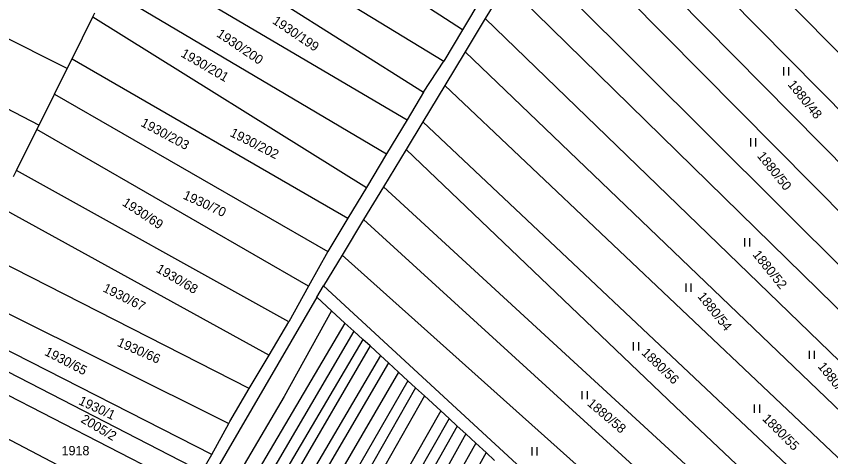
# Model space of a CAD drawing. Extents: x -580630 to -576196, y -1189024 to -1183567.
# Drawn here: x -578417.2 to -578269.3, y -1185444.1 to -1185364 of the extents above; entities that cross this region are included whole.
import ezdxf

# ---------------------------------------------------------------- set-up
doc = ezdxf.new("R2010")
doc.units = 0
for name, color, linetype in [('Vrstva 1', 7, 'Continuous'), ('Vrstva 18', 7, 'Continuous'), ('Vrstva 25', 7, 'Continuous'), ('Vrstva 6', 7, 'Continuous')]:
    doc.layers.add(name, color=color, linetype=linetype)

msp = doc.modelspace()

# ---------------------------------------------------------------- linework, layer by layer
at = {"layer": 'Vrstva 1'}
for p, q in [((-578328.28, -1185358.17), (-578332.07, -1185364.44)), ((-578332.2, -1185359.78), (-578336.22, -1185366.54)), ((-578332.07, -1185364.44), (-578335.75, -1185370.52)), ((-578336.22, -1185366.54), (-578339.62, -1185372.21)), ((-578335.75, -1185370.52), (-578339.43, -1185376.62)), ((-578343.27, -1185377.86), (-578339.62, -1185372.21)), ((-578339.43, -1185376.62), (-578343.44, -1185383.25)), ((-578343.27, -1185377.86), (-578346.26, -1185382.85)), ((-578346.26, -1185382.85), (-578350, -1185389.06)), ((-578343.44, -1185383.25), (-578346.46, -1185388.24)), ((-578346.46, -1185388.24), (-578350.58, -1185395.05)), ((-578350, -1185389.06), (-578353.66, -1185395.16)), ((-578353.66, -1185395.16), (-578357.03, -1185400.71)), ((-578350.58, -1185395.05), (-578354.16, -1185400.97)), ((-578357.03, -1185400.71), (-578360.68, -1185406.8)), ((-578354.16, -1185400.97), (-578358.07, -1185407.44)), ((-578360.68, -1185406.8), (-578364.17, -1185413.1)), ((-578358.07, -1185407.44), (-578361.45, -1185413.03)), ((-578364.17, -1185413.1), (-578367.77, -1185419.58)), ((-578362.69, -1185415.06), (-578361.45, -1185413.03)), ((-578306.17, -1185463.97), (-578361.45, -1185413.03)), ((-578362.69, -1185415.06), (-578415.02, -1185505.23)), ((-578359.98, -1185417.55), (-578362.69, -1185415.06)), ((-578357.55, -1185419.78), (-578359.98, -1185417.55)), ((-578371.34, -1185425.63), (-578367.77, -1185419.58)), ((-578355.93, -1185421.27), (-578357.55, -1185419.78)), ((-578354.29, -1185422.77), (-578355.93, -1185421.27)), ((-578383.57, -1185446.85), (-578431.59, -1185422.09)), ((-578353, -1185423.95), (-578354.29, -1185422.77)), ((-578351.1, -1185425.71), (-578353, -1185423.95)), ((-578385.4, -1185450.05), (-578433.32, -1185425.43)), ((-578374.92, -1185431.7), (-578371.34, -1185425.63)), ((-578349.66, -1185427.02), (-578351.1, -1185425.71)), ((-578347.83, -1185428.71), (-578349.66, -1185427.02)), ((-578346.14, -1185430.26), (-578347.83, -1185428.71)), ((-578344.75, -1185431.54), (-578346.14, -1185430.26)), ((-578389.09, -1185456.41), (-578436.42, -1185431.57)), ((-578378.44, -1185437.67), (-578374.92, -1185431.7)), ((-578343.12, -1185433.04), (-578344.75, -1185431.54)), ((-578340.16, -1185435.75), (-578343.12, -1185433.04)), ((-578338.64, -1185437.15), (-578340.16, -1185435.75)), ((-578378.63, -1185438.02), (-578378.44, -1185437.67)), ((-578337.17, -1185438.5), (-578338.64, -1185437.15)), ((-578381.7, -1185443.69), (-578378.63, -1185438.02)), ((-578335.62, -1185439.93), (-578337.17, -1185438.5)), ((-578333.81, -1185441.59), (-578335.62, -1185439.93)), ((-578331.91, -1185443.34), (-578333.81, -1185441.59)), ((-578330.38, -1185444.74), (-578331.91, -1185443.34)), ((-578383.57, -1185446.85), (-578381.7, -1185443.69))]:
    msp.add_line(p, q, dxfattribs=at)
at = {"layer": 'Vrstva 25'}
for p, q in [((-578277.92, -1185373.31), (-578277.92, -1185374.81)), ((-578276.92, -1185374.81), (-578276.92, -1185373.31)), ((-578283.91, -1185386.18), (-578283.91, -1185387.68)), ((-578282.91, -1185387.68), (-578282.91, -1185386.18)), ((-578285.02, -1185404.39), (-578285.02, -1185405.89)), ((-578284.02, -1185405.89), (-578284.02, -1185404.39)), ((-578295.67, -1185412.6), (-578295.67, -1185414.1)), ((-578294.67, -1185414.1), (-578294.67, -1185412.6)), ((-578305.21, -1185423.26), (-578305.21, -1185424.76)), ((-578304.21, -1185424.76), (-578304.21, -1185423.26)), ((-578273.26, -1185424.81), (-578273.26, -1185426.31)), ((-578272.26, -1185426.31), (-578272.26, -1185424.81)), ((-578314.53, -1185432.14), (-578314.53, -1185433.64)), ((-578313.53, -1185433.64), (-578313.53, -1185432.14)), ((-578283.24, -1185434.58), (-578283.24, -1185436.08)), ((-578282.24, -1185436.08), (-578282.24, -1185434.58)), ((-578323.62, -1185442.35), (-578323.62, -1185443.85)), ((-578322.62, -1185443.85), (-578322.62, -1185442.35))]:
    msp.add_line(p, q, dxfattribs=at)
at = {"layer": 'Vrstva 6'}
for p, q in [((-578408, -1185373.55), (-578528.92, -1185312.98)), ((-578521.49, -1185328.16), (-578413.09, -1185383.82)), ((-578310.16, -1185328.04), (-578265.97, -1185372.56)), ((-578336.22, -1185366.54), (-578387.54, -1185332.93)), ((-578214.65, -1185434.95), (-578313.9, -1185334.27)), ((-578391.59, -1185340.44), (-578339.62, -1185372.21)), ((-578217.66, -1185441.44), (-578317.49, -1185340.26)), ((-578394.16, -1185345.62), (-578343.27, -1185377.86)), ((-578220.44, -1185447.43), (-578320.86, -1185345.86)), ((-578397.62, -1185352.61), (-578346.26, -1185382.85)), ((-578324.82, -1185352.45), (-578223.29, -1185453.7)), ((-578400.77, -1185358.96), (-578350, -1185389.06)), ((-578328.28, -1185358.17), (-578225.39, -1185459.07)), ((-578403.33, -1185364.12), (-578402.98, -1185363.42)), ((-578407.12, -1185371.76), (-578403.33, -1185364.12)), ((-578403.33, -1185364.12), (-578353.66, -1185395.16)), ((-578332.07, -1185364.44), (-578227.86, -1185465.38)), ((-578335.75, -1185370.52), (-578230.3, -1185471.62)), ((-578408, -1185373.55), (-578407.12, -1185371.76)), ((-578407.12, -1185371.76), (-578357.03, -1185400.71)), ((-578410.31, -1185378.21), (-578408, -1185373.55)), ((-578339.43, -1185376.62), (-578232.71, -1185477.76)), ((-578413.09, -1185383.82), (-578410.31, -1185378.21)), ((-578410.31, -1185378.21), (-578360.68, -1185406.8)), ((-578413.48, -1185384.61), (-578413.09, -1185383.82)), ((-578343.44, -1185383.25), (-578235.49, -1185484.88)), ((-578417.19, -1185392.08), (-578413.48, -1185384.61)), ((-578364.17, -1185413.1), (-578413.48, -1185384.61)), ((-578346.46, -1185388.24), (-578297.54, -1185435.04)), ((-578417.73, -1185393.18), (-578417.19, -1185392.08)), ((-578367.77, -1185419.58), (-578417.19, -1185392.08)), ((-578350.58, -1185395.05), (-578240.09, -1185496.61)), ((-578420.41, -1185398.59), (-578371.34, -1185425.63)), ((-578307.3, -1185443.82), (-578354.16, -1185400.97)), ((-578374.92, -1185431.7), (-578424.19, -1185406.6)), ((-578358.07, -1185407.44), (-578310.36, -1185450.14)), ((-578427.4, -1185413.73), (-578378.63, -1185438.02)), ((-578359.98, -1185417.55), (-578368.57, -1185433.16)), ((-578381.7, -1185443.69), (-578430.08, -1185419.03)), ((-578357.55, -1185419.78), (-578409.83, -1185508.38)), ((-578355.93, -1185421.27), (-578407.72, -1185509.62)), ((-578354.29, -1185422.77), (-578406.04, -1185510.63)), ((-578353, -1185423.95), (-578404.13, -1185511.78)), ((-578351.1, -1185425.71), (-578402.33, -1185512.88)), ((-578349.66, -1185427.02), (-578400.51, -1185513.97)), ((-578347.83, -1185428.71), (-578398.26, -1185515.33)), ((-578346.14, -1185430.26), (-578395.96, -1185516.72)), ((-578344.75, -1185431.54), (-578393.78, -1185518.04)), ((-578368.57, -1185433.16), (-578392.02, -1185472.91)), ((-578343.12, -1185433.04), (-578391.95, -1185519.13)), ((-578340.16, -1185435.75), (-578388.72, -1185521.14)), ((-578297.54, -1185435.04), (-578237.93, -1185491.1)), ((-578338.64, -1185437.15), (-578387.08, -1185522.11)), ((-578337.17, -1185438.5), (-578384.85, -1185523.46)), ((-578335.62, -1185439.93), (-578382.7, -1185524.76)), ((-578333.81, -1185441.59), (-578380.61, -1185526.02)), ((-578331.91, -1185443.34), (-578378.67, -1185527.2)), ((-578242.25, -1185502.14), (-578307.3, -1185443.82))]:
    msp.add_line(p, q, dxfattribs=at)

# ---------------------------------------------------------------- texts
at = {"layer": 'Vrstva 18'}
for s, rotation, p in [('1930/199', 326.01299, (-578370.868, -1185365.23)), ('1930/200', 326.01299, (-578381.002, -1185367.605)), ('1930/201', 329.8518, (-578387.5, -1185371.279)), ('1880/48', 308.88155, (-578277.245, -1185376.477)), ('1930/203', 331.79986, (-578394.777, -1185383.913)), ('1930/202', 333.00307, (-578378.568, -1185385.75)), ('1880/50', 308.88155, (-578282.799, -1185389.465)), ('1930/70', 335.2949, (-578387.106, -1185397.132)), ('1930/69', 326.58594, (-578398.141, -1185398.299)), ('1880/52', 308.88155, (-578283.618, -1185407.389)), ('1930/68', 329.56533, (-578391.984, -1185410.401)), ('1930/67', 333.28955, (-578401.663, -1185413.981)), ('1880/54', 308.88155, (-578293.622, -1185414.986)), ('1930/66', 336.21163, (-578399.059, -1185423.894)), ('1930/65', 332.602, (-578412.246, -1185425.532)), ('1880/56', 316.10082, (-578303.808, -1185425.347)), ('1880/53', 308.88155, (-578271.786, -1185427.709)), ('1930/1', 335.00842, (-578406.069, -1185434.494)), ('1880/58', 319.65315, (-578313.684, -1185434.625)), ('2005/2', 329.33614, (-578405.659, -1185437.711)), ('1880/55', 314.9549, (-578281.877, -1185437.288))]:
    msp.add_text(s, height=1.7, rotation=rotation, dxfattribs=at).set_placement(p)
msp.add_text('1918', height=1.7, dxfattribs=at).set_placement((-578409.017, -1185443.82))

doc.saveas('drawing.dxf')
